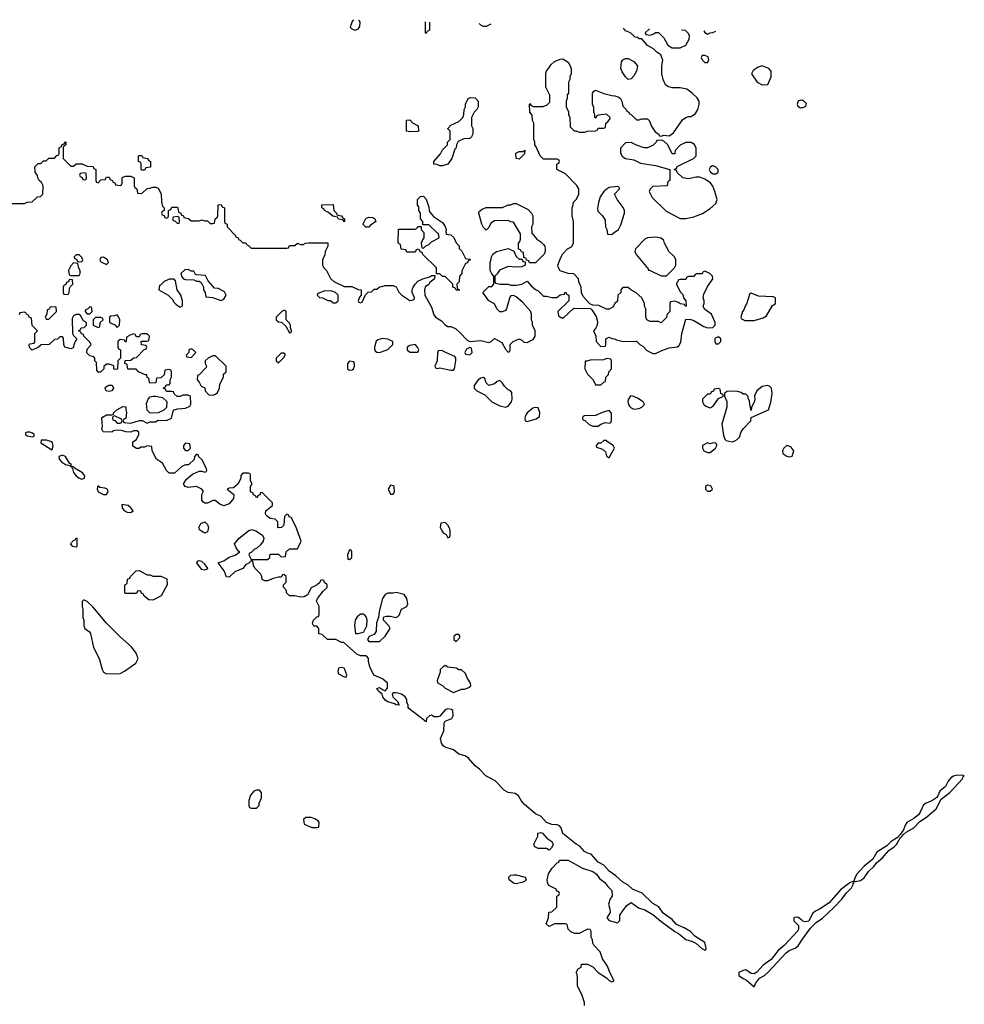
# Model space of a CAD drawing. Header units: inches. Extents: x 2701323 to 2964515, y 494916 to 722124.
# Tile 393 of 656: x 2794276 to 2801189, y 710718 to 717927. Entities that reach past the tile are written whole.
import ezdxf

# ---------------------------------------------------------------- set-up
doc = ezdxf.new("R2010")
doc.units = ezdxf.units.IN
doc.header["$MEASUREMENT"] = 0
doc.layers.add('C7791', color=7, linetype='Continuous')
doc.layers.add('C8701', color=7, linetype='Continuous')

msp = doc.modelspace()

# ---------------------------------------------------------------- linework, layer by layer
at = {"layer": 'C7791', "color": 2, "elevation": 6}
for points in [[(2796730, 717848.7), (2796710, 717858), (2796698, 717870), (2796702, 717890), (2796709.1, 717910.9), (2796720.1, 717927.3)], [(2796757.3, 717926.1), (2796764.7, 717910), (2796763.6, 717876.4), (2796750, 717858), (2796730, 717848.7)], [(2797250, 717826), (2797246, 717830), (2797246, 717910.7)], [(2797274, 717910), (2797274, 717850), (2797258, 717842), (2797250, 717826)], [(2794210, 716582), (2794310, 716582), (2794330, 716592), (2794367.3, 716592.7), (2794406, 716630), (2794427.3, 716632.7), (2794446, 716650), (2794448, 716710), (2794434.6, 716734.6), (2794418, 716750), (2794408, 716770), (2794407.3, 716787.3), (2794388, 716810), (2794386, 716850), (2794410, 716874), (2794430, 716874), (2794450, 716894), (2794470, 716894), (2794490, 716914), (2794530, 716914), (2794547.3, 716932.7), (2794562, 716938), (2794566, 716950), (2794566, 716990), (2794582, 716998), (2794587.3, 717012.7), (2794602, 717018), (2794610, 717034), (2794614, 717030), (2794614, 717010), (2794598, 717002), (2794594, 716990), (2794594, 716910), (2794650, 716854), (2794670, 716854), (2794690, 716872), (2794730, 716872), (2794770, 716854), (2794812.7, 716852.7), (2794818, 716838), (2794834, 716830), (2794834, 716750), (2794838, 716738), (2794850, 716734), (2794870, 716754), (2794902, 716758), (2794910, 716774), (2794930, 716774), (2794938, 716758), (2794954, 716750), (2794958, 716738), (2794972.7, 716732.7), (2794978, 716718), (2795010, 716714), (2795022, 716718), (2795026, 716730), (2795026, 716770), (2795030, 716774), (2795050, 716782), (2795090, 716782), (2795114, 716770), (2795114, 716710), (2795118, 716698), (2795134, 716690), (2795138, 716658), (2795170, 716654), (2795208.4, 716691.6), (2795227.3, 716692.7), (2795250, 716702), (2795270, 716702), (2795290, 716694), (2795311.6, 716651.6), (2795312.7, 716592.7), (2795322, 716562), (2795334, 716550), (2795334, 716530), (2795318, 716522), (2795314, 716510), (2795318, 716498), (2795332.7, 716492.7), (2795338, 716478), (2795350, 716474), (2795362, 716478), (2795366, 716490), (2795366, 716530), (2795382, 716538), (2795390, 716554), (2795430, 716554), (2795434, 716550), (2795438, 716518), (2795454, 716510), (2795458, 716498), (2795474, 716490), (2795478, 716478), (2795511.6, 716471.6), (2795530, 716454), (2795590, 716454), (2795610, 716462), (2795630, 716454), (2795650, 716454), (2795670, 716434), (2795690, 716434), (2795702, 716438), (2795706, 716470), (2795722, 716478), (2795726, 716490), (2795728.4, 716571.6), (2795750, 716574), (2795758, 716558), (2795774, 716550), (2795774, 716450), (2795778, 716438), (2795794, 716430), (2795794, 716410), (2795854, 716350), (2795858, 716338), (2795874, 716330), (2795878, 716318), (2795890, 716314), (2795910, 716294), (2795930, 716294), (2795938, 716278), (2795950, 716274), (2795970, 716254), (2796230, 716254), (2796242, 716258), (2796250, 716274), (2796290, 716274), (2796310, 716292), (2796330, 716282), (2796350, 716282), (2796368.4, 716291.6), (2796390, 716294), (2796530, 716294), (2796531.3, 716270), (2796512, 716230), (2796510, 716206), (2796492, 716170), (2796492, 716130), (2796502, 716110), (2796522, 716090), (2796551.6, 716031.6), (2796574, 716010), (2796650, 715974), (2796707.3, 715972.7), (2796752.7, 715952.7), (2796774, 715950), (2796774, 715910), (2796763.6, 715896.4), (2796754, 715870), (2796758, 715858), (2796770, 715854), (2796782, 715858), (2796807.3, 715912.7), (2796827.3, 715932.7), (2796850, 715934), (2796870, 715954), (2796890, 715954), (2796908.4, 715971.6), (2796927.3, 715972.7), (2796950, 715982), (2797010, 715982), (2797030, 715972), (2797051.1, 715931.1), (2797072, 715910), (2797130, 715872), (2797147.3, 715872.7), (2797162, 715878), (2797166, 715890), (2797148.9, 715928.9), (2797148.7, 715950), (2797155.3, 715970), (2797170, 715992), (2797190, 716012), (2797226, 716030), (2797276.4, 716043.6), (2797290, 716054), (2797314, 716054), (2797312, 716030), (2797278, 716002), (2797270, 715988.7), (2797245.4, 715974.6), (2797238, 715950), (2797242, 715910), (2797290, 715822), (2797307.1, 715767.1), (2797318, 715750), (2797362, 715722), (2797390, 715692), (2797410, 715682), (2797430, 715682), (2797465.4, 715665.4), (2797498, 715638), (2797550, 715582), (2797570, 715572), (2797650, 715578), (2797710, 715564.7), (2797726, 715570), (2797750, 715592), (2797803.6, 715563.6), (2797830, 715514), (2797850, 715494), (2797862, 715498), (2797866, 715510), (2797866, 715550), (2797888.4, 715571.6), (2797930, 715591.3), (2797950, 715582), (2797966, 715566), (2797990, 715564.7), (2798033.6, 715586.4), (2798048.7, 715610), (2798048.4, 715648.4), (2798028.7, 715690), (2798028.7, 715710), (2798022, 715730), (2798022, 715770), (2798014, 715794), (2797957.2, 715857.2), (2797910, 715898), (2797890, 715908), (2797870, 715906), (2797863.6, 715896.4), (2797838, 715810), (2797830, 715798), (2797810, 715788.7), (2797790, 715788.7), (2797768.7, 715810), (2797750, 715848), (2797710, 715869), (2797666, 715930), (2797710, 715974), (2797730, 715974), (2797746, 715990), (2797746, 716050), (2797730, 716066), (2797718, 716090), (2797718, 716150), (2797727.3, 716172.7), (2797728.4, 716191.6), (2797738, 716210), (2797766, 716230), (2797851.3, 716251.3), (2797892.7, 716232.7), (2797910, 716194), (2797930, 716174), (2797954, 716174), (2797958, 716158), (2797974, 716154), (2797974, 716130), (2797950, 716118), (2797910, 716115.3), (2797850, 716121.2), (2797786.4, 716093.6), (2797770, 716066), (2797754, 716050), (2797754, 716010), (2797758, 715998), (2797792, 715992), (2797850, 715991.3), (2797870, 715984.7), (2797910, 715984.7), (2797950, 715992), (2797990, 716014), (2798019.6, 715979.6), (2798051.1, 715951.1), (2798070, 715942), (2798110, 715902), (2798130, 715902), (2798170, 715892), (2798207.3, 715892.7), (2798230, 715912), (2798262, 715918), (2798266, 715930), (2798272.7, 715932.7), (2798278, 715918), (2798294, 715910), (2798294, 715870), (2798214, 715790), (2798218, 715758), (2798243.6, 715743.6), (2798256.4, 715743.6), (2798330, 715814), (2798452.7, 715812.7), (2798463.6, 715803.6), (2798494.4, 715754.4), (2798503.6, 715716.4), (2798502, 715690), (2798490, 715666), (2798474, 715650), (2798492, 715610), (2798494, 715570), (2798530, 715534), (2798562, 715538), (2798566, 715550), (2798566, 715590), (2798590, 715602), (2798610, 715592), (2798630, 715591.3), (2798643.6, 715583.6), (2798691.6, 715571.6), (2798790, 715574), (2798814, 715550), (2798836.9, 715536.9), (2798865.4, 715505.4), (2798910, 715482), (2798930, 715482), (2798974.6, 715505.4), (2799030, 715524.7), (2799090, 715532), (2799100.4, 715539.6), (2799114.6, 715565.4), (2799122, 715630), (2799150, 715734), (2799187.3, 715732.7), (2799210, 715724.7), (2799282, 715682), (2799310, 715672), (2799347.3, 715672.7), (2799366, 715690), (2799366, 715710), (2799338, 715770), (2799287.3, 715807.3), (2799278, 715830), (2799286, 715850), (2799286, 715870), (2799278, 715890), (2799283.1, 715916.9), (2799308, 715970), (2799348, 716030), (2799346, 716050), (2799326, 716070), (2799290, 716086), (2799278, 716082), (2799270, 716066), (2799230, 716066), (2799218, 716062), (2799210, 716046), (2799170, 716046), (2799158, 716042), (2799150, 716026), (2799110, 716026), (2799098, 716022), (2799092.7, 716007.3), (2799082, 715998), (2799082, 715990), (2799110, 715934), (2799130, 715914), (2799134, 715890), (2799152, 715870), (2799154, 715830), (2799147.3, 715827.3), (2799142, 715842), (2799110, 715846), (2799096.4, 715856.4), (2799070, 715866), (2799038, 715862), (2799034, 715850), (2799034, 715790), (2799014, 715770), (2799010, 715746), (2798970, 715708), (2798950, 715718), (2798890, 715718), (2798866, 715730), (2798858, 715750), (2798858, 715810), (2798848, 715830), (2798848, 715850), (2798828, 715890), (2798788.4, 715928.4), (2798748.4, 715948.4), (2798730, 715966), (2798690, 715966), (2798674, 715950), (2798674, 715930), (2798654, 715910), (2798650, 715866), (2798631.6, 715848.4), (2798616.9, 715823.1), (2798590, 715808), (2798570, 715808), (2798514.6, 715834.6), (2798470, 715838), (2798447.3, 715847.3), (2798400.4, 715900.4), (2798388.4, 715928.4), (2798386, 715970), (2798368.4, 716008.4), (2798366, 716030), (2798330, 716066), (2798288.9, 716068.9), (2798230, 716088.7), (2798218, 716110), (2798215.3, 716130), (2798230, 716174), (2798249.1, 716210.9), (2798286, 716250), (2798314.6, 716265.4), (2798328, 716290), (2798328, 716450), (2798318, 716490), (2798318, 716550), (2798327.3, 716572.7), (2798328.7, 716591.3), (2798350, 716614), (2798368, 716650), (2798368, 716690), (2798352.9, 716712.9), (2798270, 716798), (2798206, 716830), (2798206, 716870), (2798222, 716878), (2798226, 716890), (2798222, 716902), (2798210, 716906), (2798110, 716906), (2798086, 716930), (2798056.4, 716996.4), (2798046, 717010), (2798046, 717030), (2798038, 717050), (2798038, 717170), (2798028, 717190), (2798027.3, 717227.3), (2798008, 717250), (2798006, 717310), (2798010, 717314), (2798018, 717298), (2798032.7, 717292.7), (2798107.3, 717292.7), (2798136.4, 717303.6), (2798156.4, 717323.6), (2798154.6, 717374.6), (2798127.3, 717432.7), (2798126, 717530), (2798130, 717554), (2798148.4, 717571.6), (2798163.1, 717596.9), (2798190, 717622), (2798230, 717638), (2798250, 717641), (2798290, 717616), (2798304.7, 717590), (2798311.6, 717568.4), (2798312, 717530), (2798302, 717510), (2798302, 717490), (2798292, 717470), (2798292, 717390), (2798283.6, 717376.4), (2798282, 717350), (2798274, 717330), (2798274, 717290), (2798291.6, 717251.6), (2798292.7, 717232.7), (2798302, 717210), (2798303.6, 717143.6), (2798332.7, 717112.7), (2798347.3, 717112.7), (2798370, 717104.7), (2798410, 717104.7), (2798430, 717112), (2798490, 717114), (2798502, 717118), (2798510, 717134), (2798550, 717134), (2798562, 717138), (2798566, 717170), (2798580.4, 717179.6), (2798596.4, 717203.6), (2798594.6, 717214.6), (2798570, 717235.3), (2798512.7, 717227.3), (2798498, 717222), (2798492.7, 717207.3), (2798486, 717210), (2798486, 717230), (2798478, 717250), (2798476.4, 717283.6), (2798468.7, 717310), (2798468.7, 717390), (2798476.4, 717403.6), (2798488.7, 717411.3), (2798550, 717386), (2798608.4, 717371.6), (2798630.9, 717370.9), (2798659.8, 717359.8), (2798672, 717350), (2798682, 717330), (2798690, 717294), (2798714, 717270), (2798718, 717258), (2798734, 717250), (2798738, 717238), (2798750, 717234), (2798790, 717194), (2798810, 717194), (2798830, 717202), (2798870, 717202), (2798882, 717190), (2798902, 717142), (2798925.4, 717105.4), (2798954, 717090), (2798958, 717078), (2798970, 717074), (2798990, 717082), (2799030, 717078), (2799060.2, 717099.8), (2799125.6, 717194.4), (2799150, 717211.3), (2799170, 717218), (2799190, 717218), (2799220.4, 717239.6), (2799238, 717270), (2799248, 717310), (2799248, 717330), (2799234.6, 717354.6), (2799198, 717390), (2799158, 717418), (2799110, 717428.7), (2799050, 717429), (2799018, 717438), (2799002, 717450), (2798984, 717490), (2798975.3, 717530), (2798975.3, 717590), (2798982, 717630), (2798968, 717670), (2798938, 717690), (2798913.6, 717713.6), (2798870, 717738), (2798830, 717786), (2798810, 717786), (2798796.4, 717796.4), (2798780.4, 717800.4), (2798746, 717830), (2798710, 717846), (2798693.5, 717865.2)], [(2797670, 717878), (2797650, 717888), (2797639.6, 717898.4)], [(2797724.6, 717895.7), (2797710, 717888), (2797690, 717878), (2797670, 717878)], [(2798884.2, 717859.2), (2798854, 717830), (2798858, 717818), (2798890, 717814), (2798916.4, 717823.6), (2798930, 717834), (2798950, 717834), (2798990, 717794), (2799019.6, 717739.6), (2799050, 717722), (2799110, 717722), (2799150, 717742), (2799176.4, 717783.6), (2799178, 717810), (2799170, 717826), (2799148, 717848), (2799117.9, 717851.8)], [(2799283.7, 717846.6), (2799290, 717834), (2799310, 717822), (2799328.4, 717831.6), (2799347.3, 717832.7), (2799369.8, 717843.9)], [(2800000, 717336.7), (2799990, 717338), (2799974, 717330), (2799964.7, 717310), (2799970, 717294), (2799990, 717282), (2800000, 717283.3)], [(2798408.7, 710710), (2798408.7, 710730), (2798388.7, 710790), (2798358, 710850), (2798358, 710910), (2798355.3, 710935.3), (2798348.7, 710950), (2798362, 710978), (2798386, 710990), (2798388.4, 711011.6), (2798431.6, 711011.6), (2798470, 710992), (2798510, 710951.3), (2798571.3, 710911.3), (2798590, 710892), (2798610, 710882), (2798626, 710890), (2798595.3, 710950), (2798578, 710998), (2798542, 711050), (2798523.1, 711103.1), (2798478, 711150), (2798470, 711166), (2798468, 711190), (2798458, 711210), (2798458, 711250), (2798450, 711266), (2798430, 711268), (2798370, 711235.3), (2798336.4, 711236.4), (2798310, 711248), (2798288.9, 711268.9), (2798282, 711302), (2798270, 711306), (2798190, 711308), (2798150, 711288), (2798128.4, 711308.4), (2798146, 711350), (2798147.3, 711392.7), (2798170, 711394), (2798206, 711430), (2798206, 711510), (2798222, 711518), (2798226, 711530), (2798222, 711542), (2798207.3, 711547.3), (2798202, 711562), (2798148.7, 711588.7), (2798138, 711610), (2798135.3, 711630), (2798145.6, 711674.4), (2798170, 711712), (2798210, 711754), (2798222, 711758), (2798227.3, 711772.7), (2798290, 711774), (2798393.7, 711713.7), (2798470.2, 711690.2), (2798498, 711670), (2798519.8, 711639.8), (2798558, 711610), (2798579.8, 711579.8), (2798610, 711552), (2798611.3, 711510), (2798598, 711490), (2798584.7, 711450), (2798595.3, 711415.3), (2798596, 711390), (2798572, 711350), (2798590, 711332), (2798650, 711314), (2798667.3, 711332.7), (2798668.7, 711370), (2798694, 711410), (2798718, 711442), (2798750, 711462.8), (2798803.9, 711423.9), (2798850.2, 711410.2), (2798910, 711374.4), (2798966.8, 711326.8), (2799070.7, 711250), (2799096.9, 711236.9), (2799150, 711193), (2799198.4, 711178.4), (2799224.7, 711164.7), (2799270, 711124), (2799281, 711121), (2799290, 711112), (2799299, 711121), (2799299, 711130), (2799289, 711170), (2799217.5, 711217.5), (2799185.2, 711250), (2799138.5, 711278.5), (2799083.3, 711303.3), (2799050, 711338.4), (2798985.5, 711385.5), (2798952.7, 711432.7), (2798910, 711456.9), (2798831.2, 711531.2), (2798761, 711561), (2798730, 711589.6), (2798690, 711613.3), (2798639.3, 711659.3), (2798590, 711693.6), (2798550, 711737.6), (2798510, 711757.6), (2798457.6, 711817.6), (2798427, 711827), (2798410, 711837.6), (2798375.8, 711875.8), (2798349.4, 711890), (2798249.7, 711969.7), (2798238, 712010), (2798225.6, 712025.6), (2798210, 712031.8), (2798170, 712033.3), (2798132.3, 712050), (2798092.5, 712092.5), (2798050, 712111.8), (2797970, 712180.7), (2797945.1, 712210), (2797925.6, 712245.6), (2797900.9, 712260.9), (2797850, 712269.7), (2797824.4, 712284.4), (2797754.7, 712354.7), (2797687.3, 712390), (2797640.5, 712440.5), (2797610, 712462.9), (2797559.5, 712519.5), (2797537.1, 712537.1), (2797488.7, 712548.7), (2797450, 712580.5), (2797390, 712599.7), (2797374.5, 712610), (2797362, 712630), (2797356.5, 712663.5), (2797380.4, 712719.6), (2797383.1, 712776.9), (2797389, 712791), (2797438, 712810), (2797448, 712830), (2797446, 712870), (2797436.4, 712876.4), (2797410, 712882), (2797390, 712874), (2797351.1, 712828.9), (2797336.9, 712823.1), (2797310, 712824), (2797290, 712834), (2797274, 712830), (2797252, 712810), (2797250, 712786), (2797123.1, 712883.1), (2797118, 712890), (2797118, 712910), (2797108, 712928), (2797108, 712950), (2797098, 712970), (2797070, 712988), (2797030, 712998), (2797010, 712998), (2797002, 712990), (2797006, 712970), (2797044.7, 712930), (2797043.6, 712923.6), (2797054, 712910), (2797051.1, 712908.9), (2797030, 712909.6), (2797018.4, 712918.4), (2796970, 712931.6), (2796950, 712944.7), (2796932.7, 712970), (2796927.6, 712987.6), (2796901.2, 713010), (2796899.3, 713019.3), (2796888.7, 713031.3), (2796910, 713038), (2796930, 713022), (2796950, 713014), (2796967.3, 713032.7), (2796968, 713070), (2796930, 713102), (2796868.7, 713128.7), (2796838, 713190), (2796828, 713230), (2796828, 713250), (2796820.4, 713260.4), (2796808.4, 713268.4), (2796770, 713268.7), (2796742.7, 713282.7), (2796647.3, 713367.3), (2796630, 713368), (2796588.4, 713388.4), (2796528.4, 713388.4), (2796490, 713426), (2796466, 713430), (2796466, 713470), (2796450, 713486), (2796427.3, 713487.3), (2796420.4, 713500.4), (2796418, 713510), (2796426, 713530), (2796450, 713554), (2796462, 713558), (2796467.3, 713572.7), (2796468, 713630), (2796448, 713670), (2796455.3, 713690), (2796496.4, 713743.6), (2796526, 713770), (2796526, 713790), (2796507.3, 713807.3), (2796502, 713822), (2796490, 713826), (2796478, 713822), (2796472.7, 713807.3), (2796454, 713790), (2796410, 713768), (2796382.8, 713717.2), (2796357.3, 713702.7), (2796330, 713699.3), (2796290, 713709), (2796250, 713708.7), (2796228, 713730), (2796227.3, 713747.3), (2796207.3, 713772.7), (2796206, 713790), (2796226, 713810), (2796226, 713850), (2796210, 713866), (2796198, 713862), (2796190, 713846), (2796170, 713846), (2796130, 713835.3), (2796090, 713818), (2796070, 713818), (2796050, 713828), (2796048, 713850), (2796038, 713870), (2795998, 713910), (2795986, 713930), (2795982, 713962), (2795970, 713966), (2795952, 713948), (2795930, 713938), (2795910, 713908), (2795850, 713885.2), (2795810, 713845.6), (2795788.7, 713848.7), (2795772, 713892), (2795728, 713950), (2795770, 713966), (2795810, 713991), (2795853.6, 714006.4), (2795886, 714030), (2795876.4, 714036.4), (2795860.2, 714060.2), (2795848.7, 714090), (2795882, 714130), (2795952.1, 714187.9), (2795974.8, 714194.8), (2796004.5, 714184.5), (2796052.7, 714152.7), (2796062, 714130), (2796058, 714110), (2796038.8, 714081.2), (2796010, 714055.3), (2795994, 714050), (2795970, 714026), (2795958, 714022), (2795954, 714010), (2795970, 713974), (2796090, 713974), (2796106, 713990), (2796106, 714010), (2796110, 714014), (2796170, 714014), (2796190, 713994), (2796222, 713998), (2796226, 714030), (2796250, 714054), (2796310, 714054), (2796335.3, 714110), (2796296.5, 714216.5), (2796262, 714282), (2796247.3, 714287.3), (2796242, 714302), (2796230, 714306), (2796214, 714290), (2796210, 714226), (2796191.3, 714208.7), (2796170, 714206), (2796166, 714210), (2796166, 714250), (2796146, 714270), (2796110, 714275.3), (2796088.9, 714288.9), (2796080.2, 714300.2), (2796075.3, 714310), (2796078, 714330), (2796126, 714370), (2796126, 714390), (2796050, 714466), (2796038, 714462), (2796032.7, 714447.3), (2796018, 714442), (2796010, 714426), (2796002, 714442), (2795987.3, 714447.3), (2795982, 714462), (2795966, 714470), (2795966, 714510), (2795978, 714530), (2795966, 714550), (2795966, 714590), (2795962, 714602), (2795950, 714606), (2795910, 714606), (2795894, 714590), (2795894, 714570), (2795874, 714530), (2795839.6, 714500.4), (2795810, 714498), (2795794, 714490), (2795842, 714450), (2795839.6, 714420.4), (2795810, 714382), (2795770, 714368.7), (2795740.2, 714380.2), (2795707.3, 714407.3), (2795690, 714408), (2795650, 714388), (2795630, 714388), (2795616.4, 714396.4), (2795608, 714410), (2795608.7, 714450), (2795618, 714470), (2795618, 714478), (2795608, 714490), (2795568.9, 714508.9), (2795510, 714502), (2795488, 714510), (2795475.3, 714530), (2795497.2, 714562.8), (2795541.5, 714598.5), (2795590, 714622), (2795610, 714622), (2795630, 714614), (2795642, 714618), (2795646, 714630), (2795636.4, 714656.4), (2795610, 714706), (2795587.3, 714727.3), (2795582, 714742), (2795570, 714746), (2795554, 714730), (2795552.7, 714707.3), (2795511.6, 714668.4), (2795490, 714668), (2795463.6, 714656.4), (2795410, 714606), (2795370, 714606), (2795350, 714626), (2795320.4, 714680.4), (2795278, 714710), (2795246, 714770), (2795242, 714802), (2795210, 714806), (2795190, 714798), (2795163.6, 714796.4), (2795150, 714788), (2795130, 714788), (2795104.7, 714804.7), (2795104, 714836), (2795130, 714854), (2795148, 714890), (2795147.3, 714907.3), (2795136.4, 714916.4), (2795110, 714918), (2795090, 714908), (2795051.6, 714908.4), (2795020.4, 714920.4), (2794990, 714922), (2794963.6, 714916.4), (2794950, 714908), (2794886, 714910), (2794878, 714930), (2794882, 714950), (2794878, 715010), (2794883.1, 715016.9), (2794910, 715034), (2794950, 715034), (2794962, 715038), (2794966, 715050), (2794988, 715070), (2795030, 715094), (2795052, 715092), (2795052, 715070), (2795058, 715050), (2795052, 715008), (2795038, 715002), (2795034, 714990), (2795038, 714978), (2795090, 714972), (2795151.6, 714991.6), (2795171.6, 714991.6), (2795210, 714974), (2795230, 714982), (2795270, 714982), (2795290, 714994), (2795350, 714992), (2795386, 715010), (2795398, 715062), (2795406, 715070), (2795430, 715078), (2795490, 715082), (2795522, 715098), (2795527.3, 715112.7), (2795526, 715170), (2795510, 715178), (2795470, 715178), (2795451.1, 715168.9), (2795428.4, 715168.4), (2795407.3, 715187.3), (2795402, 715202), (2795390, 715206), (2795350, 715206), (2795342, 715222), (2795326, 715230), (2795342, 715238), (2795347.3, 715252.7), (2795370, 715254), (2795376.4, 715263.6), (2795378, 715290), (2795386, 715310), (2795386, 715350), (2795382, 715362), (2795370, 715366), (2795338, 715362), (2795332.7, 715327.3), (2795310, 715306), (2795278, 715302), (2795272.7, 715267.3), (2795230, 715266), (2795226, 715270), (2795222, 715302), (2795208.4, 715308.4), (2795206, 715326), (2795194, 715326), (2795146, 715350), (2795127.3, 715367.3), (2795067.3, 715367.3), (2795062, 715402), (2795046, 715410), (2795047.3, 715432.7), (2795090, 715434), (2795108.4, 715451.6), (2795130, 715454), (2795187.3, 715512.7), (2795202, 715518), (2795206, 715530), (2795202, 715542), (2795167.3, 715547.3), (2795166, 715570), (2795170, 715574), (2795210, 715574), (2795222, 715578), (2795226, 715610), (2795210, 715626), (2795170, 715626), (2795158, 715622), (2795150, 715606), (2795130, 715606), (2795122, 715622), (2795110, 715626), (2795083.6, 715616.4), (2795058, 715602), (2795054, 715570), (2795050, 715566), (2795042, 715582), (2795010, 715586), (2794994, 715570), (2794994, 715530), (2794998, 715518), (2795014, 715510), (2795014, 715450), (2794994, 715430), (2794992.7, 715367.3), (2794970, 715366), (2794966, 715370), (2794966, 715390), (2794956.4, 715396.4), (2794930, 715406), (2794910, 715406), (2794892.7, 715387.3), (2794892, 715370), (2794867.3, 715347.3), (2794850, 715346), (2794840.4, 715360.4), (2794838, 715418), (2794826, 715430), (2794826, 715450), (2794818, 715458), (2794790, 715466), (2794768.4, 715488.4), (2794770, 715514), (2794796.4, 715543.6), (2794798, 715550), (2794790, 715566), (2794746, 715610), (2794742, 715622), (2794727.3, 715627.3), (2794722, 715642), (2794706, 715650), (2794722, 715658), (2794726, 715670), (2794747.3, 715672.7), (2794766, 715690), (2794766, 715710), (2794743.1, 715723.1), (2794720.4, 715760.4), (2794710, 715768), (2794690, 715768), (2794670, 715758), (2794659.6, 715740.4), (2794662, 715630), (2794670, 715614), (2794694, 715590), (2794683.6, 715576.4), (2794672.7, 715547.3), (2794670, 715526), (2794650, 715518), (2794606, 715530), (2794598, 715550), (2794596.4, 715596.4), (2794590, 715606), (2794570, 715606), (2794551.6, 715588.4), (2794530, 715586), (2794491.6, 715548.4), (2794432.7, 715547.3), (2794414, 715530), (2794368.4, 715508.4), (2794347.3, 715527.3), (2794346, 715550), (2794350, 715554), (2794382, 715558), (2794386, 715570), (2794386, 715630), (2794406, 715650), (2794367.3, 715687.3), (2794362, 715742), (2794346, 715750), (2794342, 715762), (2794326, 715770), (2794322, 715782), (2794310, 715786), (2794278, 715782), (2794272.7, 715767.3)], [(2800000, 711333.7), (2799970, 711357.2), (2799945.5, 711354.5), (2799941, 711350), (2799941, 711330), (2799974.9, 711294.9), (2799976.5, 711270), (2799970, 711256), (2799870.3, 711149.7), (2799826.9, 711113.1), (2799774.1, 711045.9), (2799715.6, 711004.4), (2799670, 710952.3), (2799650, 710941.6), (2799630, 710944.5), (2799590, 710969.3), (2799570, 710966), (2799538, 710950), (2799538, 710930), (2799570, 710907.3), (2799595.9, 710895.9), (2799650, 710844.7), (2799661.2, 710870), (2799690, 710908.2), (2799725.6, 710930), (2799750, 710952), (2799885.5, 711094.5), (2799907.7, 711112.3), (2799950, 711130.2), (2799974.1, 711145.9), (2800000, 711188.2)]]:
    msp.add_lwpolyline(points, dxfattribs=at)
at = {"layer": 'C7791', "color": 2}
for points, elevation in [([(2798730, 717488.7), (2798708.7, 717510), (2798684.7, 717544.7), (2798675.3, 717570), (2798680.4, 717619.6), (2798690, 717634), (2798710, 717642), (2798730, 717642), (2798770, 717622), (2798798, 717590), (2798790.8, 717550), (2798770, 717515.3), (2798750, 717495.3)], 6), ([(2799290, 717666), (2799270, 717666), (2799262, 717650), (2799270, 717634), (2799290, 717614), (2799310, 717614), (2799318, 717630), (2799314.6, 717654.6)], 6), ([(2799710, 717588.7), (2799679.8, 717580.2), (2799643.5, 717556.5), (2799632, 717530), (2799672, 717470), (2799710, 717451.3), (2799750, 717454), (2799775.3, 717510), (2799775.3, 717550), (2799758, 717570)], 6), ([(2797350, 716858), (2797330, 716868), (2797306, 716870), (2797306, 716890), (2797354.6, 716945.4), (2797370, 716974), (2797406, 717010), (2797406, 717030), (2797426, 717050), (2797426, 717110), (2797408.4, 717128.4), (2797408.4, 717131.6), (2797430, 717154), (2797490, 717182), (2797518, 717210), (2797527.3, 717232.7), (2797528, 717270), (2797538, 717290), (2797538, 717310), (2797558, 717350), (2797576.9, 717356.9), (2797610, 717356), (2797631, 717330), (2797632, 717290), (2797622, 717270), (2797602, 717250), (2797582, 717210), (2797582, 717150), (2797591.3, 717130), (2797592, 717090), (2797582, 717070), (2797570, 717058), (2797525.4, 717054.6), (2797485.4, 717034.6), (2797472, 717010), (2797471.3, 716990), (2797461, 716979), (2797438, 716910), (2797410, 716868.7), (2797370, 716858)], 6), ([(2797130, 717106), (2797106, 717110), (2797107.3, 717192.7), (2797130, 717194), (2797151.6, 717171.6), (2797192, 717150), (2797194, 717110), (2797190, 717108)], 6), ([(2798970, 717046), (2798938, 717042), (2798934, 717030), (2798910, 717006), (2798870, 716989), (2798846, 716990), (2798788.9, 717008.9), (2798750, 717028), (2798710, 717026), (2798672.7, 716987.3), (2798672.7, 716952.7), (2798682, 716930), (2798690, 716922), (2798710, 716912), (2798770, 716902), (2798818, 716878), (2798930, 716860.7), (2799034, 716830), (2799034, 716750), (2799018, 716742), (2799014, 716710), (2798910, 716706), (2798890, 716686), (2798882, 716670), (2798905.4, 716625.4), (2799005.8, 716525.8), (2799110, 716471.3), (2799150, 716471.3), (2799210, 716484.7), (2799272.9, 716507.1), (2799330, 716544.7), (2799370, 716582), (2799379, 716610), (2799364, 716670), (2799349.1, 716709.1), (2799332.5, 716732.5), (2799290, 716759), (2799253.6, 716773.6), (2799226.4, 716773.6), (2799170, 716762), (2799128.4, 716768.4), (2799087.3, 716807.3), (2799082, 716822), (2799066, 716830), (2799082, 716838), (2799087.3, 716852.7), (2799206, 716910), (2799226, 716930), (2799227.3, 716987.3), (2799214.6, 717014.6), (2799190, 717028), (2799150, 717028), (2799110, 717008), (2799072, 716970), (2799070, 716946), (2799050, 716946), (2799018, 717010), (2798990, 717038)], 6), ([(2797930, 716906), (2797908, 716910), (2797906, 716950), (2797930, 716962), (2797958, 716962), (2797971.6, 716971.6), (2797970, 716946)], 6), ([(2795170, 716826), (2795166, 716830), (2795166, 716870), (2795162, 716882), (2795146, 716890), (2795146, 716930), (2795150, 716934), (2795170, 716934), (2795178, 716918), (2795211.3, 716911.3), (2795218, 716898), (2795234, 716890), (2795232.7, 716847.3), (2795198, 716842), (2795190, 716826)], 6), ([(2799350, 716858), (2799343.6, 716856.4), (2799330, 716846), (2799322, 716830), (2799332, 716810), (2799350, 716798), (2799370, 716798), (2799388, 716810), (2799388, 716830), (2799370, 716848)], 6), ([(2794750, 716806), (2794718, 716802), (2794714, 716790), (2794718, 716778), (2794732.7, 716772.7), (2794738, 716758), (2794750, 716754), (2794762, 716758), (2794766, 716770), (2794762, 716802)], 6), ([(2798650, 716706), (2798590, 716698), (2798574, 716690), (2798551.6, 716668.4), (2798524.7, 716630), (2798511.3, 716590), (2798505.4, 716545.4), (2798506.4, 716526.4), (2798542, 716490), (2798559.6, 716459.6), (2798562, 716410), (2798571.6, 716391.6), (2798578, 716358), (2798610, 716354), (2798626, 716370), (2798658, 716390), (2798674.6, 716425.4), (2798702, 716510), (2798702, 716530), (2798692.7, 716552.7), (2798648, 716610), (2798628, 716650), (2798666, 716690), (2798662, 716702)], 6), ([(2797470, 715946), (2797462, 715962), (2797446, 715970), (2797446, 715990), (2797390, 716046), (2797370, 716046), (2797350, 716066), (2797326, 716066), (2797326, 716110), (2797227.3, 716207.3), (2797222, 716222), (2797207.3, 716227.3), (2797202, 716242), (2797190, 716246), (2797178, 716242), (2797170, 716226), (2797110, 716226), (2797102, 716242), (2797067.3, 716247.3), (2797062, 716282), (2797046, 716290), (2797047.3, 716392.7), (2797170, 716394), (2797182, 716398), (2797190, 716414), (2797214, 716414), (2797214, 716390), (2797234, 716370), (2797234, 716330), (2797223.6, 716316.4), (2797214, 716290), (2797218, 716258), (2797230, 716254), (2797247.3, 716272.7), (2797270, 716282), (2797290, 716302), (2797346, 716330), (2797342, 716362), (2797330, 716366), (2797270, 716426), (2797226, 716426), (2797226, 716450), (2797208.4, 716468.4), (2797208, 716510), (2797198, 716530), (2797196.4, 716556.4), (2797188, 716570), (2797186, 716610), (2797208.4, 716631.6), (2797230, 716634), (2797250, 716614), (2797270, 716554), (2797271.3, 716530), (2797276.9, 716516.9), (2797305.4, 716485.4), (2797370, 716442), (2797390, 716412), (2797398, 716390), (2797394, 716374), (2797398, 716358), (2797431.6, 716351.6), (2797452.7, 716332.7), (2797470, 716294), (2797491.6, 716271.6), (2797492.7, 716252.7), (2797511.6, 716231.6), (2797538, 716178), (2797570, 716174), (2797574, 716170), (2797558, 716162), (2797552.7, 716147.3), (2797538, 716142), (2797512.7, 716087.3), (2797511.6, 716068.4), (2797494, 716050), (2797491.6, 716008.4), (2797474, 715990), (2797478, 715958), (2797494, 715950), (2797490, 715946)], 6), ([(2796650, 716446), (2796642, 716462), (2796610, 716466), (2796602, 716482), (2796568.7, 716488.7), (2796536.4, 716516.4), (2796506, 716530), (2796502, 716542), (2796486, 716550), (2796487.3, 716572.7), (2796570, 716574), (2796574, 716530), (2796594, 716510), (2796598, 716498), (2796631.3, 716491.3), (2796638, 716478), (2796654, 716470), (2796654, 716450)], 6), ([(2798050, 716146), (2798007.3, 716147.3), (2798002, 716162), (2797986, 716166), (2797982, 716182), (2797966, 716186), (2797962, 716222), (2797947.3, 716227.3), (2797942, 716242), (2797927.3, 716247.3), (2797926, 716290), (2797936.4, 716303.6), (2797940.4, 716319.6), (2797940.4, 716360.4), (2797890, 716446), (2797870, 716448), (2797850, 716458), (2797750, 716455.3), (2797723.5, 716436.5), (2797710, 716406), (2797690, 716386), (2797670, 716406), (2797658, 716430), (2797635.3, 716510), (2797638, 716522), (2797660.2, 716539.8), (2797690, 716551.3), (2797810, 716552), (2797850, 716572), (2797870, 716572), (2797890, 716582), (2797910, 716582), (2797996.9, 716536.9), (2798022, 716510), (2798032, 716490), (2798032, 716430), (2798022, 716410), (2798023.6, 716363.6), (2798059.6, 716319.6), (2798090, 716302), (2798110, 716282), (2798118, 716270), (2798122, 716250), (2798122, 716230), (2798114, 716210)], 6), ([(2795430, 716486), (2795398, 716482), (2795394, 716470), (2795398, 716458), (2795412.7, 716452.7), (2795430, 716434), (2795442, 716438), (2795446, 716450), (2795442, 716482)], 6), ([(2796830, 716408), (2796808.4, 716408.4), (2796788.4, 716428.4), (2796788.4, 716431.6), (2796810, 716472), (2796830, 716482), (2796859.6, 716479.6), (2796874, 716470), (2796882, 716450), (2796839.6, 716420.4)], 6), ([(2798930, 716336), (2798870, 716329.3), (2798850, 716319.3), (2798782.8, 716250), (2798778.8, 716230), (2798787.3, 716207.3), (2798859.6, 716119.6), (2798872, 716110), (2798874, 716094), (2798886, 716094), (2798970, 716052), (2799010, 716052), (2799068.4, 716111.6), (2799078, 716130), (2799078, 716170), (2799068, 716190), (2799030, 716228), (2798995.3, 716290), (2798988.7, 716310), (2798970, 716328.7)], 6), ([(2794710, 716206), (2794690, 716206), (2794674, 716190), (2794678, 716178), (2794692.7, 716172.7), (2794698, 716158), (2794730, 716154), (2794738, 716170), (2794730, 716186)], 6), ([(2794890, 716188), (2794870, 716186), (2794862, 716170), (2794870, 716154), (2794910, 716134), (2794926, 716150), (2794918, 716170)], 6), ([(2794670, 716146), (2794650, 716126), (2794634, 716090), (2794638, 716058), (2794650, 716054), (2794710, 716054), (2794718, 716070), (2794718, 716090), (2794708.4, 716108.4), (2794702, 716142)], 6), ([(2795510, 716098), (2795483.6, 716096.4), (2795454, 716070), (2795463.6, 716043.6), (2795474, 716030), (2795490, 716024.7), (2795550, 716022), (2795570, 716014), (2795590, 716014), (2795603.6, 716003.6), (2795622, 715970), (2795622, 715950), (2795634, 715930), (2795638, 715898), (2795687.3, 715892.7), (2795750, 715872), (2795770, 715882), (2795788, 715910), (2795773.6, 715933.6), (2795730, 715958), (2795702, 715962), (2795654.6, 716014.6), (2795635.3, 716055.3), (2795570, 716058), (2795562, 716062), (2795550, 716086), (2795530, 716086)], 6), ([(2794650, 716026), (2794638, 716022), (2794632.7, 716007.3), (2794618, 716002), (2794612.7, 715987.3), (2794598, 715982), (2794594, 715970), (2794594, 715930), (2794598, 715918), (2794630, 715914), (2794638, 715930), (2794640.4, 715959.6), (2794647.3, 715972.7), (2794666, 715990), (2794662, 716022)], 6), ([(2795407.3, 716027.3), (2795372.7, 716027.3), (2795334, 716010), (2795310, 715986), (2795298, 715982), (2795294, 715950), (2795362, 715910), (2795396, 715876), (2795402, 715862), (2795421, 715841), (2795450, 715822), (2795467.3, 715832.7), (2795468, 715870), (2795455.3, 715910), (2795429, 715949), (2795416.4, 716016.4)], 6), ([(2796510, 715942), (2796458, 715922), (2796454, 715910), (2796470, 715894), (2796491.6, 715891.6), (2796530, 715872), (2796551.6, 715871.6), (2796570, 715854), (2796590, 715854), (2796606, 715870), (2796606, 715910), (2796586, 715930), (2796560.4, 715940.4)], 6), ([(2799630, 715926), (2799618, 715922), (2799596, 715844), (2799586.4, 715833.6), (2799576, 715804), (2799564.7, 715790), (2799554, 715750), (2799558, 715738), (2799583.6, 715723.6), (2799650, 715724.7), (2799716.5, 715743.5), (2799740.2, 715759.8), (2799784.7, 715835.3), (2799806, 715850), (2799806, 715890), (2799790, 715898), (2799683.1, 715903.1)], 6), ([(2794510, 715826), (2794498, 715822), (2794492.7, 715807.3), (2794478, 715802), (2794474, 715770), (2794462, 715750), (2794470, 715734), (2794490, 715734), (2794546, 715790), (2794542, 715822)], 6), ([(2794790, 715826), (2794772.7, 715807.3), (2794758, 715802), (2794754, 715790), (2794770, 715774), (2794790, 715774), (2794806, 715790), (2794802, 715822)], 6), ([(2794870, 715746), (2794830, 715746), (2794814, 715730), (2794814, 715690), (2794850, 715674), (2794862, 715678), (2794866, 715710), (2794886, 715730), (2794882, 715742)], 6), ([(2794990, 715766), (2794970, 715758), (2794943.6, 715756.4), (2794934, 715750), (2794934, 715710), (2794972.7, 715692.7), (2794990, 715674), (2795006, 715690), (2795008, 715730), (2794996.4, 715756.4)], 6), ([(2796218, 715798), (2796210, 715798), (2796194, 715790), (2796154, 715750), (2796154, 715730), (2796170, 715714), (2796192.7, 715712.7), (2796223.6, 715683.6), (2796250, 715634), (2796262, 715638), (2796266, 715650), (2796258, 715670), (2796258, 715690), (2796250, 715706), (2796226, 715730), (2796226, 715790)], 6), ([(2799390, 715606), (2799364.7, 715595.3), (2799362, 715590), (2799362, 715570), (2799370, 715554), (2799390, 715554), (2799406, 715570), (2799406, 715590)], 6), ([(2796930, 715594), (2796896.9, 715583.1), (2796885.4, 715574.6), (2796871.3, 715530), (2796872, 715510), (2796879.6, 715499.6), (2796890, 715492), (2796910, 715491.3), (2796950, 715504.7), (2796970, 715512), (2797006, 715550), (2797006, 715570), (2796970, 715588)], 6), ([(2797170, 715548), (2797130, 715542), (2797112, 715530), (2797112, 715510), (2797130, 715492), (2797190, 715494), (2797198, 715510), (2797188, 715530)], 6), ([(2795530, 715518), (2795514, 715510), (2795514, 715490), (2795494, 715470), (2795498, 715458), (2795530, 715454), (2795566, 715490), (2795546, 715510)], 6), ([(2795710, 715466), (2795690, 715466), (2795654, 715450), (2795634, 715430), (2795634, 715410), (2795642, 715390), (2795639.6, 715380.4), (2795590, 715326), (2795578, 715322), (2795574, 715290), (2795590, 715274), (2795604.7, 715244.7), (2795631.3, 715231.3), (2795634, 715210), (2795661, 715181), (2795690, 715178), (2795710, 715184.7), (2795723.1, 715196.9), (2795738, 715230), (2795740.4, 715259.6), (2795768, 715310), (2795768.4, 715331.6), (2795786, 715350), (2795786, 715390)], 6), ([(2796210, 715486), (2796190, 715486), (2796154, 715450), (2796154, 715430), (2796170, 715414), (2796210, 715454), (2796218, 715470), (2796218, 715478)], 6), ([(2797370, 715506), (2797338, 715502), (2797332.7, 715487.3), (2797332, 715430), (2797314, 715390), (2797318, 715378), (2797330, 715374), (2797350, 715378), (2797430, 715361), (2797450, 715362), (2797458, 715370), (2797468, 715430), (2797468, 715450), (2797460.4, 715460.4), (2797378, 715498)], 6), ([(2797570, 715526), (2797545.4, 715514.6), (2797534, 715490), (2797538, 715478), (2797570, 715474), (2797586, 715490), (2797582, 715522)], 6), ([(2796690, 715426), (2796674, 715410), (2796674, 715370), (2796690, 715362), (2796710, 715364.7), (2796718, 715370), (2796726, 715390), (2796726, 715410), (2796722, 715422)], 6), ([(2798570, 715446), (2798550, 715438), (2798450, 715435.3), (2798426, 715426), (2798414, 715426), (2798412, 715370), (2798431.1, 715331.1), (2798472, 715290), (2798490, 715254), (2798530, 715254), (2798550, 715274), (2798562, 715278), (2798566, 715310), (2798586, 715330), (2798588, 715350), (2798608, 715370), (2798607.3, 715427.3), (2798602, 715442)], 6), ([(2794930, 715204), (2794909.3, 715209.3), (2794902, 715230), (2794904, 715236), (2794928.4, 715251.6), (2794951.6, 715251.6), (2794962, 715230), (2794950, 715209)], 6), ([(2797670, 715308), (2797650, 715302), (2797632, 715290), (2797602, 715250), (2797602, 715230), (2797622, 715210), (2797681, 715181), (2797732, 715130), (2797790, 715101), (2797830, 715091.3), (2797850, 715098), (2797875.3, 715130), (2797879, 715150), (2797876.4, 715196.4), (2797868.7, 715208.7), (2797850, 715218), (2797823.1, 715243.1), (2797810, 715266), (2797790, 715286), (2797770, 715278), (2797750, 715262), (2797710, 715248), (2797689.1, 715269.1), (2797679, 715299)], 6), ([(2799748.7, 715248.7), (2799710, 715241.2), (2799671, 715210), (2799652.7, 715172.7), (2799656, 715150), (2799650, 715126), (2799632, 715090), (2799630, 715066), (2799618, 715110), (2799616.4, 715136.4), (2799607.3, 715152.7), (2799607.3, 715167.3), (2799590, 715186), (2799570, 715186), (2799556.4, 715196.4), (2799530, 715206), (2799490, 715208), (2799450, 715206), (2799434, 715190), (2799434, 715170), (2799451.3, 715131.3), (2799451.1, 715091.1), (2799415.3, 714964.7), (2799426, 714886), (2799436, 714856), (2799446, 714846), (2799490, 714837.3), (2799510, 714844), (2799527, 714853), (2799544, 714870), (2799555.3, 714910), (2799570, 714932), (2799626, 714990), (2799630, 715014), (2799755.3, 715070), (2799773.6, 715126.4), (2799782, 715190), (2799778, 715230), (2799763.1, 715243.1)], 6), ([(2795230, 715046), (2795208.4, 715068.4), (2795203.1, 715116.9), (2795215.3, 715150), (2795230, 715164.7), (2795250, 715171.3), (2795270, 715171.3), (2795322, 715162), (2795351.6, 715131.6), (2795351.3, 715088.7), (2795330, 715068), (2795290, 715048)], 6), ([(2798747.1, 715172.9), (2798731, 715150), (2798727.1, 715132.9), (2798730.8, 715110), (2798738.5, 715098.5), (2798750, 715086), (2798770, 715076), (2798810, 715081), (2798828, 715090), (2798848, 715110), (2798838, 715130), (2798796.5, 715156.5), (2798770, 715169)], 6), ([(2799390, 715226), (2799358, 715222), (2799352.7, 715207.3), (2799338, 715202), (2799330, 715186), (2799310, 715186), (2799274, 715150), (2799272, 715130), (2799282, 715110), (2799296.9, 715096.9), (2799330, 715086), (2799350, 715098), (2799390, 715154), (2799426, 715170), (2799422, 715182), (2799406, 715190), (2799402, 715222)], 6), ([(2794970, 715026), (2794958, 715022), (2794954, 715010), (2794958, 714998), (2794972.7, 714992.7), (2794990, 714974), (2795010, 714974), (2795022, 714978), (2795026, 714990), (2795022, 715002)], 6), ([(2798050, 715088), (2798030, 715082), (2797990, 715048), (2797978, 715030), (2797972, 715010), (2797974, 714990), (2797990, 714986), (2798054.6, 715005.4), (2798079, 715021), (2798082, 715050), (2798070, 715086)], 6), ([(2798590, 715066), (2798545.4, 715054.6), (2798490, 715028), (2798410, 715026), (2798398, 715022), (2798394, 715010), (2798398, 714998), (2798412.7, 714992.7), (2798443.6, 714963.6), (2798470, 714952), (2798510, 714952), (2798530, 714964.7), (2798563.1, 714976.9), (2798590, 714974), (2798602, 714978), (2798607.3, 714992.7), (2798607.3, 715047.3)], 6), ([(2794350, 714908), (2794330, 714908), (2794318, 714902), (2794318, 714890), (2794330, 714881), (2794370, 714872), (2794382, 714878), (2794382, 714890), (2794370, 714899)], 10), ([(2794470.9, 714849.1), (2794432, 714848), (2794431, 714830), (2794510, 714778.8), (2794515.3, 714784.7), (2794520.9, 714810), (2794517.2, 714830), (2794510, 714837.2)], 10), ([(2795490, 714826), (2795474, 714810), (2795474, 714790), (2795490, 714774), (2795510, 714774), (2795526, 714790), (2795522, 714822)], 6), ([(2798570, 714846), (2798550, 714846), (2798530, 714826), (2798510, 714826), (2798494, 714810), (2798498, 714798), (2798542, 714782), (2798562, 714762), (2798570, 714734), (2798582, 714722), (2798590, 714722), (2798628, 714790), (2798618, 714810), (2798576.4, 714836.4)], 6), ([(2799350, 714828), (2799330, 714822), (2799310, 714828), (2799274, 714810), (2799272, 714790), (2799282, 714770), (2799310, 714758), (2799330, 714758), (2799368.7, 714790), (2799378, 714810), (2799378, 714818), (2799370, 714826)], 6), ([(2799890, 714809), (2799866.8, 714790), (2799858.8, 714770), (2799861, 714750), (2799890, 714731), (2799910, 714726.8), (2799928.4, 714731.6), (2799942, 714770), (2799918.6, 714798.6)], 6), ([(2794590, 714738), (2794562.8, 714730), (2794564.9, 714710), (2794582.8, 714690), (2794610, 714671), (2794642, 714662), (2794650, 714654), (2794655.3, 714664.7), (2794653.2, 714670), (2794640.1, 714680.1), (2794610, 714729)], 10), ([(2794664.7, 714655.3), (2794654, 714650), (2794662, 714642), (2794670, 714612), (2794688.1, 714588.1), (2794710, 714571), (2794730, 714562.8), (2794749, 714571), (2794752.3, 714587.7), (2794735.1, 714610), (2794681.5, 714641.5), (2794670, 714653.2)], 10), ([(2794846.8, 714513.2), (2794842, 714490), (2794851, 714470), (2794890, 714450.7), (2794910, 714451), (2794922.7, 714470), (2794919, 714490), (2794898, 714498), (2794862.9, 714502.9)], 10), ([(2796990, 714518), (2796972, 714490), (2796990, 714454), (2797010, 714454), (2797018, 714470), (2797015.3, 714510), (2797010, 714515.3)], 6), ([(2799310, 714518), (2799294, 714510), (2799294, 714490), (2799310, 714474), (2799330, 714474), (2799346, 714490), (2799334.6, 714514.6)], 6), ([(2795023.6, 714376.4), (2795026.8, 714350), (2795042.8, 714330), (2795061.7, 714321.7), (2795090, 714319.1), (2795105.2, 714330), (2795090, 714352.7), (2795070, 714369.2)], 10), ([(2795630, 714166.6), (2795594, 714190), (2795586, 714210), (2795602, 714238), (2795630, 714251.3), (2795650.8, 714230.8), (2795657.3, 714210), (2795650, 714178)], 6), ([(2797390, 714246), (2797358, 714242), (2797354, 714210), (2797362, 714190), (2797374, 714170), (2797398, 714158), (2797410, 714134), (2797422, 714138), (2797426, 714150), (2797426, 714190), (2797418, 714210), (2797410, 714226)], 6), ([(2794690, 714066), (2794666, 714070), (2794648, 714090), (2794670, 714114), (2794682, 714118), (2794690, 714134), (2794694, 714130), (2794694, 714070)], 6), ([(2796690, 714046), (2796674, 714010), (2796678, 713978), (2796690, 713974), (2796706, 713990), (2796706, 714030), (2796702, 714042)], 6), ([(2795590, 713965.2), (2795578, 713962), (2795571, 713950), (2795604.2, 713904.2), (2795630, 713899.3), (2795650, 713906), (2795652.3, 713910), (2795630, 713940.9), (2795610, 713959.5)], 10), ([(2795210, 713862), (2795230, 713862), (2795250, 713852), (2795310, 713852), (2795352.7, 713832.7), (2795354, 713790), (2795312, 713710), (2795270, 713686), (2795250, 713678), (2795220.4, 713680.4), (2795187.3, 713707.3), (2795182, 713722), (2795167.3, 713727.3), (2795162, 713742), (2795150, 713746), (2795138, 713742), (2795130, 713726), (2795050, 713726), (2795046, 713730), (2795046, 713790), (2795062, 713798), (2795066, 713830), (2795082, 713838), (2795086, 713850), (2795127.3, 713892.7), (2795150, 713894)], 6), ([(2797030, 713734), (2797008.4, 713728.4), (2796970, 713728), (2796950, 713718), (2796931.3, 713690), (2796906.4, 713593.6), (2796902, 713550), (2796886, 713510), (2796884.7, 713450), (2796870, 713426), (2796834, 713410), (2796822, 713390), (2796830, 713374), (2796910, 713374), (2796950, 713414), (2796988, 713470), (2796978, 713490), (2796938, 713530), (2796938, 713550), (2796944, 713556), (2796961.2, 713558.8), (2796990, 713558.8), (2797028.7, 713551.3), (2797043.1, 713556.9), (2797053.2, 713566.8), (2797069.3, 713610.7), (2797108.9, 713631.1), (2797115.3, 713650), (2797108.7, 713690), (2797090, 713718)], 6), ([(2794750, 713678), (2794743.6, 713676.4), (2794732.7, 713667.3), (2794732, 713630), (2794738, 713610), (2794738, 713550), (2794744.7, 713530), (2794744.7, 713490), (2794752, 713470), (2794786.4, 713446.4), (2794793.7, 713433.7), (2794815.5, 713330), (2794856.4, 713250), (2794879.1, 713170), (2794890, 713151), (2794910, 713138.8), (2795010, 713141), (2795042, 713158), (2795124.7, 713215.3), (2795142, 713250), (2795129.1, 713289.1), (2795094.8, 713334.8), (2795010, 713409), (2794910, 713508.7), (2794810, 713628), (2794770, 713668)], 10), ([(2796790, 713575.3), (2796770, 713574), (2796744.9, 713555.1), (2796731, 713530), (2796726, 713490), (2796734, 713434), (2796750, 713432), (2796790, 713442), (2796795.3, 713444.7), (2796815.3, 713490), (2796819, 713530), (2796812.9, 713552.9), (2796804.7, 713564.7)], 6), ([(2797490, 713426), (2797470, 713426), (2797454, 713410), (2797454, 713390), (2797470, 713374), (2797496.4, 713403.6), (2797496.4, 713416.4)], 6), ([(2796630, 713183.7), (2796610, 713179), (2796604.7, 713155.3), (2796610, 713138.8), (2796650, 713116), (2796666, 713114), (2796668.9, 713131.1), (2796656.2, 713170), (2796650, 713178)], 10), ([(2797390, 713198), (2797374, 713190), (2797354, 713170), (2797354, 713150), (2797332, 713090), (2797332.7, 713072.7), (2797370, 713052), (2797390, 713032), (2797450, 713002), (2797510, 713024.7), (2797530, 713024.7), (2797563.1, 713036.9), (2797578, 713050), (2797575.3, 713070), (2797550, 713108), (2797539, 713139), (2797510, 713166), (2797490, 713166), (2797470, 713178), (2797410, 713186)], 6), ([(2796030, 712286), (2796010, 712286), (2795990, 712278), (2795964.7, 712250), (2795952, 712210), (2795952.7, 712172.7), (2795958, 712158), (2795970, 712154), (2796010, 712154), (2796027.3, 712172.7), (2796028.4, 712191.6), (2796046, 712230), (2796046, 712270)], 10), ([(2796410, 712086), (2796370, 712086), (2796354, 712070), (2796358, 712038), (2796412.7, 712012.7), (2796450, 712012), (2796466, 712014), (2796468, 712050), (2796460.4, 712060.4), (2796436.4, 712076.4)], 10), ([(2798150, 711846), (2798130, 711858), (2798070, 711858), (2798046, 711870), (2798038, 711890), (2798068, 711950), (2798068.4, 711971.6), (2798090, 711976), (2798102, 711970), (2798134.4, 711934.4), (2798170.7, 711910), (2798178.8, 711890), (2798176.8, 711883.2), (2798170, 711866)], 6), ([(2797910, 711601.2), (2797890, 711604), (2797859, 711630), (2797855.3, 711650), (2797870, 711664.7), (2797890, 711666), (2797910, 711666), (2797974, 711650), (2797982, 711630), (2797970, 711618), (2797950, 711608.7)], 6)]:
    msp.add_lwpolyline(points, close=True, dxfattribs=dict(at, elevation=elevation))
at = {"layer": 'C8701', "color": 2, "elevation": 6}
for points in [[(2800000, 717283.3), (2800010, 717284.7), (2800030, 717294), (2800033.6, 717313.6), (2800010, 717335.3), (2800000, 717336.7)], [(2800000, 711188.2), (2800004.5, 711195.5), (2800063.8, 711276.2), (2800103.7, 711316.3), (2800151.3, 711348.7), (2800232.9, 711427.1), (2800291.7, 711488.3), (2800325.5, 711534.5), (2800362.4, 711570), (2800374.8, 711594.8), (2800374.8, 711605.2), (2800382, 711610), (2800379, 711619), (2800350, 711607.3), (2800283.8, 711556.2), (2800198.7, 711461.3), (2800130, 711415.1), (2800099.3, 711400.7), (2800078, 711382), (2800050, 711326.6), (2800023, 711323), (2800007.7, 711327.7), (2800000, 711333.7)]]:
    msp.add_lwpolyline(points, dxfattribs=at)
msp.add_lwpolyline([(2801175.6, 712395.6), (2801127.9, 712392.1), (2801110, 712388.2), (2801090, 712376.9), (2801070, 712351.8), (2801050, 712311.6), (2801010, 712279.5), (2800995.8, 712244.2), (2800986.7, 712233.3), (2800951.3, 712208.7), (2800908.6, 712191.4), (2800890, 712178), (2800868.9, 712130), (2800853.6, 712106.4), (2800820.4, 712079.6), (2800767, 712050), (2800754.9, 712030), (2800744.6, 711995.4), (2800719.9, 711960.1), (2800699.6, 711940.4), (2800652.7, 711910), (2800621.6, 711878.4), (2800548.7, 711831.3), (2800518.3, 711781.7), (2800457, 711730), (2800402.6, 711670), (2800388.9, 711650), (2800380.7, 711620.7), (2800390, 711616), (2800430, 711625.3), (2800456.2, 711643.8), (2800488.8, 711691.2), (2800529.7, 711730), (2800546.5, 711753.5), (2800590, 711790.3), (2800635.9, 711844.1), (2800675.6, 711870), (2800691.7, 711888.3), (2800721, 711939), (2800730, 711943), (2800740.8, 711959.2), (2800762.3, 711977.7), (2800820.5, 712010), (2800862.4, 712057.6), (2800912.7, 712087.3), (2800983, 712150), (2801019.3, 712220.7), (2801083.6, 712270), (2801175.6, 712370), (2801178.6, 712381.4), (2801188.7, 712390)], close=True, dxfattribs=at)

doc.saveas('drawing.dxf')
